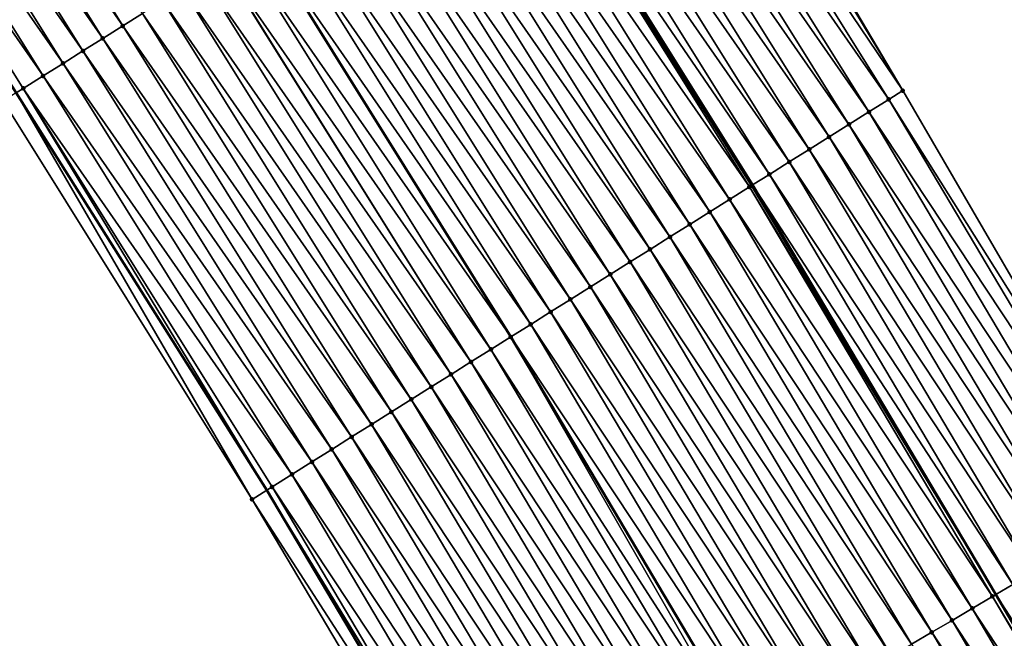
# Model space of a CAD drawing. Header units: feet. Extents: x 2017424 to 2024169, y 808042 to 818730.
# Tile 296 of 329: x 2023281 to 2023323, y 813559 to 813585. Entities that reach past the tile are written whole.
import ezdxf

# ---------------------------------------------------------------- set-up
doc = ezdxf.new("R2010")
doc.units = ezdxf.units.FT
doc.header["$MEASUREMENT"] = 0
for name, color, linetype, lineweight in [('EP_Travel Lane', 172, 'Continuous', 53), ('NB-Road Shots', 141, 'Continuous', 100), ('NB-Road X-Section', 40, 'Continuous', 13), ('STRIPING', 60, 'Continuous', 53)]:
    doc.layers.add(name, color=color, linetype=linetype, lineweight=lineweight)
doc.layers.add('I-77-MM15-17_NB-Surface-BORDER', color=7, linetype='Continuous')
doc.layers.add('I-77-MM15-17_NB-Surface-TIN', color=7, linetype='Continuous')

msp = doc.modelspace()

# ---------------------------------------------------------------- linework, layer by layer
at = {"layer": 'EP_Travel Lane'}
for points in [[(2023259.20021941, 813615.5459817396, 319.3533704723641), (2023269.875283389, 813598.6478898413, 320.0657485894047), (2023280.550324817, 813581.7498336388, 320.7793474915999), (2023291.226341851, 813564.8502331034, 321.4402041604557), (2023301.22960401, 813547.9952725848, 322.0660131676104), (2023311.358064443, 813530.7617289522, 322.7137156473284), (2023321.250270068, 813513.6382498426, 323.3406533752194), (2023331.001068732, 813496.1861197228, 323.9444216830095), (2023340.502576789, 813479.0946002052, 324.4650439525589), (2023349.812466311, 813461.4026989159, 325.0343733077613), (2023359.122251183, 813443.7109964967, 325.6116527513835)], [(2023290.732528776, 813611.7464720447, 321.6536913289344), (2023301.31671046, 813594.7911011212, 322.3541582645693), (2023311.901400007, 813577.8349166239, 323.0269312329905), (2023322.256377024, 813560.4110859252, 323.6479993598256), (2023332.390149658, 813543.1801078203, 324.2805187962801), (2023342.477147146, 813525.7442146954, 324.901280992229), (2023352.24966426, 813508.3046921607, 325.5132087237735), (2023362.104341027, 813490.5665090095, 326.0451979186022), (2023371.449695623, 813472.892696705, 326.5938106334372), (2023380.795184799, 813455.2186298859, 327.1322374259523)]]:
    msp.add_polyline3d(points, dxfattribs=at)
at = {"layer": 'I-77-MM15-17_NB-Surface-BORDER', "color": 3, "linetype": 'Continuous', "lineweight": -3}
for points in [[(2023298.196365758, 813616.4331810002, 322.2056896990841), (2023308.09955046, 813599.0497276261, 322.8443003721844), (2023318.294486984, 813581.8491069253, 323.4955538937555), (2023328.600210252, 813564.1566589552, 324.1168097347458), (2023338.830555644, 813546.9828594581, 324.76081454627), (2023348.586144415, 813529.2282907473, 325.3514673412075), (2023357.967339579, 813511.5658310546, 325.9417088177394), (2023367.475672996, 813493.4189824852, 326.4367011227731), (2023376.349225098, 813475.4955892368, 326.9813346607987), (2023385.594028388, 813457.7634023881, 327.3669662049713)], [(2023349.446842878, 813461.2084334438, 325.0046189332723), (2023340.102377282, 813478.8820201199, 324.4342454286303), (2023329.642542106, 813495.4112024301, 323.8406307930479), (2023319.771523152, 813512.7948319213, 323.2298795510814), (2023309.851672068, 813529.8722810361, 322.6015045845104), (2023300.584354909, 813547.6141696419, 322.0147775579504), (2023290.596474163, 813564.4545886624, 321.390278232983), (2023280.003355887, 813581.4062380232, 320.735426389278), (2023269.411210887, 813598.3563298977, 320.0275459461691), (2023258.818990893, 813615.306541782, 319.3237533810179)]]:
    msp.add_polyline3d(points, dxfattribs=at)
at = {"layer": 'I-77-MM15-17_NB-Surface-TIN', "color": 128, "linetype": 'Continuous', "lineweight": -3}
for points in [[(2023285.084337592, 813584.59744644, 321.1294936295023), (2023274.4922393, 813601.5474635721, 320.4190683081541), (2023273.645415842, 813601.0155845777, 320.3530184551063)], [(2023285.084337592, 813584.59744644, 321.1294936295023), (2023285.93117628, 813585.1293010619, 321.1947136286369), (2023274.4922393, 813601.5474635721, 320.4190683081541)], [(2023284.237513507, 813584.0655684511, 321.0634780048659), (2023273.645415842, 813601.0155845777, 320.3530184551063), (2023272.798572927, 813600.4837367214, 320.2880288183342)], [(2023284.237513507, 813584.0655684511, 321.0634780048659), (2023285.084337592, 813584.59744644, 321.1294936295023), (2023273.645415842, 813601.0155845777, 320.3530184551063)], [(2023283.390695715, 813583.5336803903, 320.997119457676), (2023272.798572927, 813600.4837367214, 320.2880288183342), (2023271.951733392, 813599.951883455, 320.2228549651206)], [(2023283.390695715, 813583.5336803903, 320.997119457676), (2023284.237513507, 813584.0655684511, 321.0634780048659), (2023272.798572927, 813600.4837367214, 320.2880288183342)], [(2023282.543878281, 813583.0017917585, 320.9307414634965), (2023271.951733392, 813599.951883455, 320.2228549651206), (2023271.104858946, 813599.420086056, 320.1595833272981)], [(2023282.543878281, 813583.0017917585, 320.9307414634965), (2023283.390695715, 813583.5336803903, 320.997119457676), (2023271.951733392, 813599.951883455, 320.2228549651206)], [(2023281.696980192, 813582.4700321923, 320.8687579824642), (2023271.104858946, 813599.420086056, 320.1595833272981), (2023270.257967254, 813598.8883162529, 320.0972512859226)], [(2023281.696980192, 813582.4700321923, 320.8687579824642), (2023282.543878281, 813583.0017917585, 320.9307414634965), (2023271.104858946, 813599.420086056, 320.1595833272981)], [(2023280.850143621, 813581.9381741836, 320.8034226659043), (2023270.257967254, 813598.8883162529, 320.0972512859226), (2023280.550324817, 813581.7498336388, 320.7793474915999)], [(2023280.850143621, 813581.9381741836, 320.8034226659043), (2023281.696980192, 813582.4700321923, 320.8687579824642), (2023270.257967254, 813598.8883162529, 320.0972512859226)], [(2023318.294486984, 813581.8491069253, 323.4955538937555), (2023307.950017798, 813598.955863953, 322.834005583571), (2023307.103073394, 813598.4241785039, 322.7745456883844)], [(2023318.294486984, 813581.8491069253, 323.4955538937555), (2023308.09955046, 813599.0497276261, 322.8443003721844), (2023307.950017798, 813598.955863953, 322.834005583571)], [(2023317.6957907, 813581.4731707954, 323.4512412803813), (2023307.103073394, 813598.4241785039, 322.7745456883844), (2023306.256147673, 813597.8924631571, 322.714067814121)], [(2023317.6957907, 813581.4731707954, 323.4512412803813), (2023318.294486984, 813581.8491069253, 323.4955538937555), (2023307.103073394, 813598.4241785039, 322.7745456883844)], [(2023316.848869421, 813580.9414483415, 323.3905215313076), (2023306.256147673, 813597.8924631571, 322.714067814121), (2023305.409291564, 813597.3606364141, 322.6497970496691)], [(2023316.848869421, 813580.9414483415, 323.3905215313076), (2023317.6957907, 813581.4731707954, 323.4512412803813), (2023306.256147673, 813597.8924631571, 322.714067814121)], [(2023316.001981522, 813580.4096724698, 323.3279829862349), (2023305.409291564, 813597.3606364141, 322.6497970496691), (2023304.562324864, 813596.8289866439, 322.5915519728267)], [(2023316.001981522, 813580.4096724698, 323.3279829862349), (2023316.848869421, 813580.9414483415, 323.3905215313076), (2023305.409291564, 813597.3606364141, 322.6497970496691)], [(2023315.15508867, 813579.8779045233, 323.2657142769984), (2023304.562324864, 813596.8289866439, 322.5915519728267), (2023303.715367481, 813596.2973219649, 322.5327992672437)], [(2023315.15508867, 813579.8779045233, 323.2657142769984), (2023316.001981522, 813580.4096724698, 323.3279829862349), (2023304.562324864, 813596.8289866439, 322.5915519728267)], [(2023314.308179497, 813579.3461626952, 323.2043348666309), (2023303.715367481, 813596.2973219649, 322.5327992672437), (2023302.868514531, 813595.7654901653, 322.4683563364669)], [(2023314.308179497, 813579.3461626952, 323.2043348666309), (2023315.15508867, 813579.8779045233, 323.2657142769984), (2023303.715367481, 813596.2973219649, 322.5327992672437)], [(2023313.461251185, 813578.8144514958, 323.1439983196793), (2023302.868514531, 813595.7654901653, 322.4683563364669), (2023302.02157856, 813595.2337912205, 322.4084369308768)], [(2023313.461251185, 813578.8144514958, 323.1439983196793), (2023314.308179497, 813579.3461626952, 323.2043348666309), (2023302.868514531, 813595.7654901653, 322.4683563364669)], [(2023312.614423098, 813578.2825799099, 323.078200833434), (2023302.02157856, 813595.2337912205, 322.4084369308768), (2023301.31671046, 813594.7911011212, 322.3541582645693)], [(2023312.614423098, 813578.2825799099, 323.078200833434), (2023313.461251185, 813578.8144514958, 323.1439983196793), (2023302.02157856, 813595.2337912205, 322.4084369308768)], [(2023311.76751446, 813577.7508372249, 323.0167922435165), (2023301.174739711, 813594.7019368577, 322.3432257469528), (2023300.327931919, 813594.1700327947, 322.2763223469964)], [(2023301.174739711, 813594.7019368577, 322.3432257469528), (2023311.901400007, 813577.8349166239, 323.0269312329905), (2023301.31671046, 813594.7911011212, 322.3541582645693)], [(2023311.849120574, 813577.8020935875, 323.0231721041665), (2023311.901400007, 813577.8349166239, 323.0269312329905), (2023301.174739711, 813594.7019368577, 322.3432257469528)], [(2023311.76751446, 813577.7508372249, 323.0167922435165), (2023311.849120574, 813577.8020935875, 323.0231721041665), (2023301.174739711, 813594.7019368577, 322.3432257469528)], [(2023312.614423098, 813578.2825799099, 323.078200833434), (2023301.31671046, 813594.7911011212, 322.3541582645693), (2023311.901400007, 813577.8349166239, 323.0269312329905)], [(2023310.920745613, 813577.2188708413, 322.9477670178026), (2023300.327931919, 813594.1700327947, 322.2763223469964), (2023299.481057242, 813593.6382357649, 322.2130632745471)], [(2023310.920745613, 813577.2188708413, 322.9477670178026), (2023311.76751446, 813577.7508372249, 323.0167922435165), (2023300.327931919, 813594.1700327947, 322.2763223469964)], [(2023310.073946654, 813576.6869526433, 322.8803824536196), (2023299.481057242, 813593.6382357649, 322.2130632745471), (2023298.634224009, 813593.1063724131, 322.1475460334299)], [(2023310.073946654, 813576.6869526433, 322.8803824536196), (2023310.920745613, 813577.2188708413, 322.9477670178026), (2023299.481057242, 813593.6382357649, 322.2130632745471)], [(2023309.227123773, 813576.155072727, 322.8143013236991), (2023298.634224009, 813593.1063724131, 322.1475460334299), (2023297.7873743, 813592.5745354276, 322.0829265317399)], [(2023309.227123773, 813576.155072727, 322.8143013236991), (2023310.073946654, 813576.6869526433, 322.8803824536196), (2023298.634224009, 813593.1063724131, 322.1475460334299)], [(2023308.380258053, 813575.6232613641, 322.7505543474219), (2023297.7873743, 813592.5745354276, 322.0829265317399), (2023296.940480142, 813592.0427695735, 322.0207289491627)], [(2023308.380258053, 813575.6232613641, 322.7505543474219), (2023309.227123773, 813576.155072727, 322.8143013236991), (2023297.7873743, 813592.5745354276, 322.0829265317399)], [(2023307.5333824, 813575.0914658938, 322.6873484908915), (2023296.940480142, 813592.0427695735, 322.0207289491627), (2023296.093591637, 813591.510994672, 321.9582233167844)], [(2023307.5333824, 813575.0914658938, 322.6873484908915), (2023308.380258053, 813575.6232613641, 322.7505543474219), (2023296.940480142, 813592.0427695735, 322.0207289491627)], [(2023306.686518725, 813574.5596512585, 322.6234900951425), (2023296.093591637, 813591.510994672, 321.9582233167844), (2023295.246706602, 813590.9792142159, 321.8955285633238)], [(2023306.686518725, 813574.5596512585, 322.6234900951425), (2023307.5333824, 813575.0914658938, 322.6873484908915), (2023296.093591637, 813591.510994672, 321.9582233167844)], [(2023305.839604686, 813574.0279172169, 322.5623758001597), (2023295.246706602, 813590.9792142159, 321.8955285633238), (2023294.399851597, 813590.4473857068, 321.8311976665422)], [(2023305.839604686, 813574.0279172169, 322.5623758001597), (2023306.686518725, 813574.5596512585, 322.6234900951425), (2023295.246706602, 813590.9792142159, 321.8955285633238)], [(2023304.992780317, 813573.4960396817, 322.4963757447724), (2023294.399851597, 813590.4473857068, 321.8311976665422), (2023293.553028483, 813589.9155061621, 321.7651290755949)], [(2023304.992780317, 813573.4960396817, 322.4963757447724), (2023305.839604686, 813574.0279172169, 322.5623758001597), (2023294.399851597, 813590.4473857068, 321.8311976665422)], [(2023304.145967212, 813572.9641441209, 322.4297619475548), (2023293.553028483, 813589.9155061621, 321.7651290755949), (2023292.706081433, 813589.3838249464, 321.7058133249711)], [(2023304.145967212, 813572.9641441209, 322.4297619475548), (2023304.992780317, 813573.4960396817, 322.4963757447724), (2023293.553028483, 813589.9155061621, 321.7651290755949)], [(2023303.299113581, 813572.432313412, 322.3653562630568), (2023292.706081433, 813589.3838249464, 321.7058133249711), (2023291.85920263, 813588.8520345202, 321.6427790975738)], [(2023303.299113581, 813572.432313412, 322.3653562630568), (2023304.145967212, 813572.9641441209, 322.4297619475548), (2023292.706081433, 813589.3838249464, 321.7058133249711)], [(2023302.452198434, 813571.9005811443, 322.3043023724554), (2023291.85920263, 813588.8520345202, 321.6427790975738), (2023291.02102575, 813588.3257965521, 321.5825512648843)], [(2023302.452198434, 813571.9005811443, 322.3043023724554), (2023303.299113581, 813572.432313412, 322.3653562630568), (2023291.85920263, 813588.8520345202, 321.6427790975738)], [(2023301.605343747, 813571.3687521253, 322.2399542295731), (2023291.012283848, 813588.3203080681, 321.5819231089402), (2023290.165412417, 813587.7885058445, 321.5184871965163)], [(2023291.012283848, 813588.3203080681, 321.5819231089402), (2023301.614084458, 813571.3742413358, 322.2406183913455), (2023291.02102575, 813588.3257965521, 321.5825512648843)], [(2023301.605343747, 813571.3687521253, 322.2399542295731), (2023301.614084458, 813571.3742413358, 322.2406183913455), (2023291.012283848, 813588.3203080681, 321.5819231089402)], [(2023302.452198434, 813571.9005811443, 322.3043023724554), (2023291.02102575, 813588.3257965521, 321.5825512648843), (2023301.614084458, 813571.3742413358, 322.2406183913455)], [(2023300.758517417, 813570.8368777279, 322.1740610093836), (2023290.165412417, 813587.7885058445, 321.5184871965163), (2023289.318504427, 813587.256762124, 321.4570432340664)], [(2023300.758517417, 813570.8368777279, 322.1740610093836), (2023301.605343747, 813571.3687521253, 322.2399542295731), (2023290.165412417, 813587.7885058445, 321.5184871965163)], [(2023299.911625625, 813570.3051080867, 322.1117345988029), (2023289.303162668, 813587.2471284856, 321.455903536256), (2023288.471694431, 813586.7248615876, 321.3902599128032)], [(2023299.911625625, 813570.3051080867, 322.1117345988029), (2023289.318504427, 813587.256762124, 321.4570432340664), (2023289.303162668, 813587.2471284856, 321.455903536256)], [(2023299.911625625, 813570.3051080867, 322.1117345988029), (2023300.758517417, 813570.8368777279, 322.1740610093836), (2023289.318504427, 813587.256762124, 321.4570432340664)], [(2023299.064799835, 813569.7732328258, 322.0458119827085), (2023288.471694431, 813586.7248615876, 321.3902599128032), (2023287.62487562, 813586.1929751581, 321.3239569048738)], [(2023299.064799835, 813569.7732328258, 322.0458119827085), (2023299.911625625, 813570.3051080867, 322.1117345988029), (2023288.471694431, 813586.7248615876, 321.3902599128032)], [(2023298.217998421, 813569.2413185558, 321.9785611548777), (2023287.62487562, 813586.1929751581, 321.3239569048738), (2023286.777999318, 813585.6611807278, 321.2607863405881)], [(2023298.217998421, 813569.2413185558, 321.9785611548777), (2023299.064799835, 813569.7732328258, 322.0458119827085), (2023287.62487562, 813586.1929751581, 321.3239569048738)], [(2023297.371146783, 813568.709484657, 321.9140468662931), (2023286.777999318, 813585.6611807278, 321.2607863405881), (2023285.93117628, 813585.1293010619, 321.1947136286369)], [(2023297.371146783, 813568.709484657, 321.9140468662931), (2023298.217998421, 813569.2413185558, 321.9785611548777), (2023286.777999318, 813585.6611807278, 321.2607863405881)], [(2023296.52430017, 813568.1776427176, 321.8492587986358), (2023285.93117628, 813585.1293010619, 321.1947136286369), (2023285.084337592, 813584.59744644, 321.1294936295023)], [(2023296.52430017, 813568.1776427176, 321.8492587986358), (2023297.371146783, 813568.709484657, 321.9140468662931), (2023285.93117628, 813585.1293010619, 321.1947136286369)], [(2023295.6774555, 813567.6457976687, 321.7843648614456), (2023285.084337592, 813584.59744644, 321.1294936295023), (2023284.237513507, 813584.0655684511, 321.0634780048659)], [(2023295.6774555, 813567.6457976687, 321.7843648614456), (2023296.52430017, 813568.1776427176, 321.8492587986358), (2023285.084337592, 813584.59744644, 321.1294936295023)], [(2023294.830639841, 813567.1139061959, 321.7178902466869), (2023284.237513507, 813584.0655684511, 321.0634780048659), (2023283.390695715, 813583.5336803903, 320.997119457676)], [(2023294.830639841, 813567.1139061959, 321.7178902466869), (2023295.6774555, 813567.6457976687, 321.7843648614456), (2023284.237513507, 813584.0655684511, 321.0634780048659)], [(2023293.983866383, 813566.5819471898, 321.6491162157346), (2023283.390695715, 813583.5336803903, 320.997119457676), (2023282.543878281, 813583.0017917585, 320.9307414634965)], [(2023293.983866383, 813566.5819471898, 321.6491162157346), (2023294.830639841, 813567.1139061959, 321.7178902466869), (2023283.390695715, 813583.5336803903, 320.997119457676)], [(2023293.137014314, 813566.0501139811, 321.5846254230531), (2023282.543878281, 813583.0017917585, 320.9307414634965), (2023281.696980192, 813582.4700321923, 320.8687579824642)], [(2023293.137014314, 813566.0501139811, 321.5846254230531), (2023293.983866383, 813566.5819471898, 321.6491162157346), (2023282.543878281, 813583.0017917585, 320.9307414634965)], [(2023292.290149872, 813565.5183005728, 321.5208088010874), (2023281.696980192, 813582.4700321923, 320.8687579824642), (2023280.850143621, 813581.9381741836, 320.8034226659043)], [(2023292.290149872, 813565.5183005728, 321.5208088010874), (2023293.137014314, 813566.0501139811, 321.5846254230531), (2023281.696980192, 813582.4700321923, 320.8687579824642)], [(2023290.596474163, 813564.4545886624, 321.390278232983), (2023280.550324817, 813581.7498336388, 320.7793474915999), (2023280.003355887, 813581.4062380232, 320.735426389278)], [(2023280.850143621, 813581.9381741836, 320.8034226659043), (2023280.550324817, 813581.7498336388, 320.7793474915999), (2023291.226341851, 813564.8502331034, 321.4402041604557)], [(2023290.596474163, 813564.4545886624, 321.390278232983), (2023291.226341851, 813564.8502331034, 321.4402041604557), (2023280.550324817, 813581.7498336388, 320.7793474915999)], [(2023291.443277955, 813564.9864991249, 321.4573994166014), (2023280.850143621, 813581.9381741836, 320.8034226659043), (2023291.226341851, 813564.8502331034, 321.4402041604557)], [(2023291.443277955, 813564.9864991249, 321.4573994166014), (2023292.290149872, 813565.5183005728, 321.5208088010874), (2023280.850143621, 813581.9381741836, 320.8034226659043)], [(2023328.600210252, 813564.1566589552, 324.1168097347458), (2023318.294486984, 813581.8491069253, 323.4955538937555), (2023317.6957907, 813581.4731707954, 323.4512412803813)], [(2023328.139347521, 813563.8845924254, 324.0838283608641), (2023317.6957907, 813581.4731707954, 323.4512412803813), (2023316.848869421, 813580.9414483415, 323.3905215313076)], [(2023328.139347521, 813563.8845924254, 324.0838283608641), (2023328.600210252, 813564.1566589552, 324.1168097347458), (2023317.6957907, 813581.4731707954, 323.4512412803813)], [(2023327.278265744, 813563.3761217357, 324.0184372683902), (2023316.848869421, 813580.9414483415, 323.3905215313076), (2023316.001981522, 813580.4096724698, 323.3279829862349)], [(2023327.278265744, 813563.3761217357, 324.0184372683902), (2023328.139347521, 813563.8845924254, 324.0838283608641), (2023316.848869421, 813580.9414483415, 323.3905215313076)], [(2023326.417146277, 813562.8677151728, 323.9553998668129), (2023316.001981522, 813580.4096724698, 323.3279829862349), (2023315.15508867, 813579.8779045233, 323.2657142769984)], [(2023326.417146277, 813562.8677151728, 323.9553998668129), (2023327.278265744, 813563.3761217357, 324.0184372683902), (2023316.001981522, 813580.4096724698, 323.3279829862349)], [(2023325.556053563, 813562.3592630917, 323.890691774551), (2023315.15508867, 813579.8779045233, 323.2657142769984), (2023314.308179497, 813579.3461626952, 323.2043348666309)], [(2023325.556053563, 813562.3592630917, 323.890691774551), (2023326.417146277, 813562.8677151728, 323.9553998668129), (2023315.15508867, 813579.8779045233, 323.2657142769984)], [(2023324.694927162, 813561.8508683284, 323.828087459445), (2023314.308179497, 813579.3461626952, 323.2043348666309), (2023313.461251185, 813578.8144514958, 323.1439983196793)], [(2023324.694927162, 813561.8508683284, 323.828087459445), (2023325.556053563, 813562.3592630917, 323.890691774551), (2023314.308179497, 813579.3461626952, 323.2043348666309)], [(2023323.833858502, 813561.3423753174, 323.7618770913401), (2023313.461251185, 813578.8144514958, 323.1439983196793), (2023312.614423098, 813578.2825799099, 323.078200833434)], [(2023323.833858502, 813561.3423753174, 323.7618770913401), (2023324.694927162, 813561.8508683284, 323.828087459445), (2023313.461251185, 813578.8144514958, 323.1439983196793)], [(2023322.972723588, 813560.8339950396, 323.6998044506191), (2023312.614423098, 813578.2825799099, 323.078200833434), (2023311.901400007, 813577.8349166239, 323.0269312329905)], [(2023322.972723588, 813560.8339950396, 323.6998044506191), (2023323.833858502, 813561.3423753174, 323.7618770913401), (2023312.614423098, 813578.2825799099, 323.078200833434)], [(2023311.849120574, 813577.8020935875, 323.0231721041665), (2023322.256377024, 813560.4110859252, 323.6479993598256), (2023311.901400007, 813577.8349166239, 323.0269312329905)], [(2023322.972723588, 813560.8339950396, 323.6998044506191), (2023311.901400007, 813577.8349166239, 323.0269312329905), (2023322.256377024, 813560.4110859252, 323.6479993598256)], [(2023322.111591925, 813560.3256092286, 323.6375287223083), (2023311.76751446, 813577.7508372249, 323.0167922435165), (2023310.920745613, 813577.2188708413, 322.9477670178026)], [(2023311.76751446, 813577.7508372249, 323.0167922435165), (2023322.256377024, 813560.4110859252, 323.6479993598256), (2023311.849120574, 813577.8020935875, 323.0231721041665)], [(2023322.111591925, 813560.3256092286, 323.6375287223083), (2023322.256377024, 813560.4110859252, 323.6479993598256), (2023311.76751446, 813577.7508372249, 323.0167922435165)], [(2023321.250591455, 813559.817000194, 323.567059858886), (2023310.920745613, 813577.2188708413, 322.9477670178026), (2023310.073946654, 813576.6869526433, 322.8803824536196)], [(2023321.250591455, 813559.817000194, 323.567059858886), (2023322.111591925, 813560.3256092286, 323.6375287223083), (2023310.920745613, 813577.2188708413, 322.9477670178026)], [(2023320.389529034, 813559.3084965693, 323.5004599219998), (2023310.073946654, 813576.6869526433, 322.8803824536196), (2023309.227123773, 813576.155072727, 322.8143013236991)], [(2023320.389529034, 813559.3084965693, 323.5004599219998), (2023321.250591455, 813559.817000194, 323.567059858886), (2023310.073946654, 813576.6869526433, 322.8803824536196)], [(2023319.52844694, 813558.8000264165, 323.4350885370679), (2023309.227123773, 813576.155072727, 322.8143013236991), (2023308.380258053, 813575.6232613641, 322.7505543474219)], [(2023319.52844694, 813558.8000264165, 323.4350885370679), (2023320.389529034, 813559.3084965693, 323.5004599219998), (2023309.227123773, 813576.155072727, 322.8143013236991)], [(2023318.667340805, 813558.2915971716, 323.3712186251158), (2023308.380258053, 813575.6232613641, 322.7505543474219), (2023307.5333824, 813575.0914658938, 322.6873484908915)], [(2023318.667340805, 813558.2915971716, 323.3712186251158), (2023319.52844694, 813558.8000264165, 323.4350885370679), (2023308.380258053, 813575.6232613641, 322.7505543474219)], [(2023317.806177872, 813557.7832645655, 323.3108957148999), (2023307.5333824, 813575.0914658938, 322.6873484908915), (2023306.686518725, 813574.5596512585, 322.6234900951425)], [(2023317.806177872, 813557.7832645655, 323.3108957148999), (2023318.667340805, 813558.2915971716, 323.3712186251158), (2023307.5333824, 813575.0914658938, 322.6873484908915)], [(2023316.945024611, 813557.2749155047, 323.2499688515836), (2023306.686518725, 813574.5596512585, 322.6234900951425), (2023305.839604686, 813574.0279172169, 322.5623758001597)], [(2023316.945024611, 813557.2749155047, 323.2499688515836), (2023317.806177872, 813557.7832645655, 323.3108957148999), (2023306.686518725, 813574.5596512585, 322.6234900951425)], [(2023316.083978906, 813556.7663834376, 323.182324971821), (2023305.839604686, 813574.0279172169, 322.5623758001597), (2023304.992780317, 813573.4960396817, 322.4963757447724)], [(2023316.083978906, 813556.7663834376, 323.182324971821), (2023316.945024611, 813557.2749155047, 323.2499688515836), (2023305.839604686, 813574.0279172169, 322.5623758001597)], [(2023315.222881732, 813556.2579389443, 323.1178953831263), (2023304.992780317, 813573.4960396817, 322.4963757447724), (2023304.145967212, 813572.9641441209, 322.4297619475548)], [(2023315.222881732, 813556.2579389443, 323.1178953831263), (2023316.083978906, 813556.7663834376, 323.182324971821), (2023304.992780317, 813573.4960396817, 322.4963757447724)], [(2023314.361850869, 813555.7493816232, 323.0493245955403), (2023304.145967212, 813572.9641441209, 322.4297619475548), (2023303.299113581, 813572.432313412, 322.3653562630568)], [(2023314.361850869, 813555.7493816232, 323.0493245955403), (2023315.222881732, 813556.2579389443, 323.1178953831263), (2023304.145967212, 813572.9641441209, 322.4297619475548)], [(2023313.500773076, 813555.2409041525, 322.9836846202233), (2023303.299113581, 813572.432313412, 322.3653562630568), (2023302.452198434, 813571.9005811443, 322.3043023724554)], [(2023313.500773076, 813555.2409041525, 322.9836846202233), (2023314.361850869, 813555.7493816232, 323.0493245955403), (2023303.299113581, 813572.432313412, 322.3653562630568)], [(2023312.639591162, 813554.7326038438, 322.9245471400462), (2023302.452198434, 813571.9005811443, 322.3043023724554), (2023301.614084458, 813571.3742413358, 322.2406183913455)], [(2023312.639591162, 813554.7326038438, 322.9245471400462), (2023313.500773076, 813555.2409041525, 322.9836846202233), (2023302.452198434, 813571.9005811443, 322.3043023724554)], [(2023311.541388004, 813554.0844507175, 322.8503768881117), (2023301.605343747, 813571.3687521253, 322.2399542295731), (2023300.758517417, 813570.8368777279, 322.1740610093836)], [(2023301.605343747, 813571.3687521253, 322.2399542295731), (2023311.787105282, 813554.2295006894, 322.867764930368), (2023301.614084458, 813571.3742413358, 322.2406183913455)], [(2023311.77838084, 813554.2243518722, 322.8671838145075), (2023311.787105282, 813554.2295006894, 322.867764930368), (2023301.605343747, 813571.3687521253, 322.2399542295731)], [(2023311.541388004, 813554.0844507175, 322.8503768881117), (2023311.77838084, 813554.2243518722, 322.8671838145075), (2023301.605343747, 813571.3687521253, 322.2399542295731)], [(2023312.639591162, 813554.7326038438, 322.9245471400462), (2023301.614084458, 813571.3742413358, 322.2406183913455), (2023311.787105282, 813554.2295006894, 322.867764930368)], [(2023310.917306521, 813553.7158684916, 322.8013269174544), (2023300.758517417, 813570.8368777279, 322.1740610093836), (2023299.911625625, 813570.3051080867, 322.1117345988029)], [(2023310.917306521, 813553.7158684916, 322.8013269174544), (2023311.541388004, 813554.0844507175, 322.8503768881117), (2023300.758517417, 813570.8368777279, 322.1740610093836)], [(2023310.056271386, 813553.2073184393, 322.7330229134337), (2023299.911625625, 813570.3051080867, 322.1117345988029), (2023299.064799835, 813569.7732328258, 322.0458119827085)], [(2023310.056271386, 813553.2073184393, 322.7330229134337), (2023310.917306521, 813553.7158684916, 322.8013269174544), (2023299.911625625, 813570.3051080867, 322.1117345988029)], [(2023309.195200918, 813552.6988285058, 322.6669255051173), (2023299.064799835, 813569.7732328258, 322.0458119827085), (2023298.217998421, 813569.2413185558, 321.9785611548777)], [(2023309.195200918, 813552.6988285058, 322.6669255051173), (2023310.056271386, 813553.2073184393, 322.7330229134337), (2023299.064799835, 813569.7732328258, 322.0458119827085)], [(2023308.334124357, 813552.190348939, 322.6012085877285), (2023298.217998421, 813569.2413185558, 321.9785611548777), (2023297.371146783, 813568.709484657, 321.9140468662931)], [(2023308.334124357, 813552.190348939, 322.6012085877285), (2023309.195200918, 813552.6988285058, 322.6669255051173), (2023298.217998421, 813569.2413185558, 321.9785611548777)], [(2023307.473012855, 813551.6819288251, 322.5376738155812), (2023297.371146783, 813568.709484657, 321.9140468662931), (2023296.52430017, 813568.1776427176, 321.8492587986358)], [(2023307.473012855, 813551.6819288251, 322.5376738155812), (2023308.334124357, 813552.190348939, 322.6012085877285), (2023297.371146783, 813568.709484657, 321.9140468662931)], [(2023306.611940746, 813551.1734416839, 322.4716788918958), (2023296.52430017, 813568.1776427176, 321.8492587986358), (2023295.6774555, 813567.6457976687, 321.7843648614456)], [(2023306.611940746, 813551.1734416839, 322.4716788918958), (2023307.473012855, 813551.6819288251, 322.5376738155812), (2023296.52430017, 813568.1776427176, 321.8492587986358)], [(2023305.750803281, 813550.6650657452, 322.409765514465), (2023295.6774555, 813567.6457976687, 321.7843648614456), (2023294.830639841, 813567.1139061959, 321.7178902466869)], [(2023305.750803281, 813550.6650657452, 322.409765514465), (2023306.611940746, 813551.1734416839, 322.4716788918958), (2023295.6774555, 813567.6457976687, 321.7843648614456)], [(2023304.889744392, 813550.1565561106, 322.3429449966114), (2023294.830639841, 813567.1139061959, 321.7178902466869), (2023293.983866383, 813566.5819471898, 321.6491162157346)], [(2023304.889744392, 813550.1565561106, 322.3429449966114), (2023305.750803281, 813550.6650657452, 322.409765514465), (2023294.830639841, 813567.1139061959, 321.7178902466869)], [(2023304.028729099, 813549.6479722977, 322.2734018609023), (2023293.983866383, 813566.5819471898, 321.6491162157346), (2023293.137014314, 813566.0501139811, 321.5846254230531)], [(2023304.028729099, 813549.6479722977, 322.2734018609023), (2023304.889744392, 813550.1565561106, 322.3429449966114), (2023293.983866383, 813566.5819471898, 321.6491162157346)], [(2023303.16768415, 813549.139438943, 322.2057107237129), (2023293.137014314, 813566.0501139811, 321.5846254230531), (2023292.290149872, 813565.5183005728, 321.5208088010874)], [(2023303.16768415, 813549.139438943, 322.2057107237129), (2023304.028729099, 813549.6479722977, 322.2734018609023), (2023293.137014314, 813566.0501139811, 321.5846254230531)], [(2023302.306605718, 813548.6309625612, 322.1401107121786), (2023292.290149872, 813565.5183005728, 321.5208088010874), (2023291.443277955, 813564.9864991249, 321.4573994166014)], [(2023302.306605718, 813548.6309625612, 322.1401107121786), (2023303.16768415, 813549.139438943, 322.2057107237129), (2023292.290149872, 813565.5183005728, 321.5208088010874)], [(2023290.596474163, 813564.4545886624, 321.390278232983), (2023301.22960401, 813547.9952725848, 322.0660131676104), (2023291.226341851, 813564.8502331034, 321.4402041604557)], [(2023301.44538899, 813548.1227214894, 322.0831474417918), (2023291.443277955, 813564.9864991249, 321.4573994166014), (2023291.226341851, 813564.8502331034, 321.4402041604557)], [(2023301.44538899, 813548.1227214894, 322.0831474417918), (2023291.226341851, 813564.8502331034, 321.4402041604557), (2023301.22960401, 813547.9952725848, 322.0660131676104)], [(2023301.44538899, 813548.1227214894, 322.0831474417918), (2023302.306605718, 813548.6309625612, 322.1401107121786), (2023291.443277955, 813564.9864991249, 321.4573994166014)], [(2023300.584354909, 813547.6141696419, 322.0147775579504), (2023301.22960401, 813547.9952725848, 322.0660131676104), (2023290.596474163, 813564.4545886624, 321.390278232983)], [(2023333.10135832, 813543.6001759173, 324.3371968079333), (2023322.972723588, 813560.8339950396, 323.6998044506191), (2023322.256377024, 813560.4110859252, 323.6479993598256)], [(2023332.240328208, 813543.091617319, 324.2685791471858), (2023322.111591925, 813560.3256092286, 323.6375287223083), (2023321.250591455, 813559.817000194, 323.567059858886)], [(2023322.111591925, 813560.3256092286, 323.6375287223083), (2023332.390149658, 813543.1801078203, 324.2805187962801), (2023322.256377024, 813560.4110859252, 323.6479993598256)], [(2023332.240328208, 813543.091617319, 324.2685791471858), (2023332.390149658, 813543.1801078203, 324.2805187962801), (2023322.111591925, 813560.3256092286, 323.6375287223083)], [(2023333.10135832, 813543.6001759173, 324.3371968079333), (2023322.256377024, 813560.4110859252, 323.6479993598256), (2023332.390149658, 813543.1801078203, 324.2805187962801)], [(2023331.379243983, 813542.5831507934, 324.2033408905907), (2023321.250591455, 813559.817000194, 323.567059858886), (2023320.389529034, 813559.3084965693, 323.5004599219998)], [(2023331.379243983, 813542.5831507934, 324.2033408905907), (2023332.240328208, 813543.091617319, 324.2685791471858), (2023321.250591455, 813559.817000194, 323.567059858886)], [(2023330.518168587, 813542.0746692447, 324.1375512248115), (2023320.389529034, 813559.3084965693, 323.5004599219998), (2023319.52844694, 813558.8000264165, 323.4350885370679)], [(2023330.518168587, 813542.0746692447, 324.1375512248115), (2023331.379243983, 813542.5831507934, 324.2033408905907), (2023320.389529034, 813559.3084965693, 323.5004599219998)], [(2023329.657088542, 813541.5661956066, 324.0720519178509), (2023319.52844694, 813558.8000264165, 323.4350885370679), (2023318.667340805, 813558.2915971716, 323.3712186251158)], [(2023329.657088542, 813541.5661956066, 324.0720519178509), (2023330.518168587, 813542.0746692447, 324.1375512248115), (2023319.52844694, 813558.8000264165, 323.4350885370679)]]:
    msp.add_3dface(points, dxfattribs=at)
at = {"layer": 'NB-Road Shots', "lineweight": 100}
for p in [(2023285.084337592, 813584.59744644, 321.1294936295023), (2023284.237513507, 813584.0655684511, 321.0634780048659), (2023283.390695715, 813583.5336803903, 320.997119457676), (2023282.543878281, 813583.0017917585, 320.9307414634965), (2023281.696980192, 813582.4700321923, 320.8687579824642), (2023280.850143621, 813581.9381741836, 320.8034226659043), (2023318.294486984, 813581.8491069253, 323.4955538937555), (2023317.6957907, 813581.4731707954, 323.4512412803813), (2023316.848869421, 813580.9414483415, 323.3905215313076), (2023316.001981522, 813580.4096724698, 323.3279829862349), (2023315.15508867, 813579.8779045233, 323.2657142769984), (2023314.308179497, 813579.3461626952, 323.2043348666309), (2023313.461251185, 813578.8144514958, 323.1439983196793), (2023312.614423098, 813578.2825799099, 323.078200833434), (2023311.76751446, 813577.7508372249, 323.0167922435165), (2023311.849120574, 813577.8020935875, 323.0231721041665), (2023310.920745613, 813577.2188708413, 322.9477670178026), (2023310.073946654, 813576.6869526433, 322.8803824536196), (2023309.227123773, 813576.155072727, 322.8143013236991), (2023308.380258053, 813575.6232613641, 322.7505543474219), (2023307.5333824, 813575.0914658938, 322.6873484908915), (2023306.686518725, 813574.5596512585, 322.6234900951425), (2023305.839604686, 813574.0279172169, 322.5623758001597), (2023304.992780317, 813573.4960396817, 322.4963757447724), (2023304.145967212, 813572.9641441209, 322.4297619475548), (2023303.299113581, 813572.432313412, 322.3653562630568), (2023302.452198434, 813571.9005811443, 322.3043023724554), (2023301.605343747, 813571.3687521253, 322.2399542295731), (2023300.758517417, 813570.8368777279, 322.1740610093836), (2023299.911625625, 813570.3051080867, 322.1117345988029), (2023299.064799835, 813569.7732328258, 322.0458119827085), (2023298.217998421, 813569.2413185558, 321.9785611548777), (2023297.371146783, 813568.709484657, 321.9140468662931), (2023296.52430017, 813568.1776427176, 321.8492587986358), (2023295.6774555, 813567.6457976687, 321.7843648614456), (2023294.830639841, 813567.1139061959, 321.7178902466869), (2023293.983866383, 813566.5819471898, 321.6491162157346), (2023293.137014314, 813566.0501139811, 321.5846254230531), (2023292.290149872, 813565.5183005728, 321.5208088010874), (2023291.443277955, 813564.9864991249, 321.4573994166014), (2023290.596474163, 813564.4545886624, 321.390278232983), (2023322.111591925, 813560.3256092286, 323.6375287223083), (2023321.250591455, 813559.817000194, 323.567059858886), (2023320.389529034, 813559.3084965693, 323.5004599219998), (2023319.52844694, 813558.8000264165, 323.4350885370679)]:
    msp.add_point(p, dxfattribs=at)
at = {"layer": 'NB-Road X-Section', "extrusion": (0.5296216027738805, -0.8475275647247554, 0.03461191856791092), "elevation": 382051.2315718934, "flags": 128}
msp.add_lwpolyline([(2146995.43849046, -12908.41617654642), (2146995.261939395, -12908.42647750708), (2146994.261939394, -12908.48597305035), (2146993.261939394, -12908.54648718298), (2146992.261939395, -12908.61079647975), (2146991.261939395, -12908.66907647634), (2146990.261939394, -12908.727864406), (2146989.261939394, -12908.79234597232), (2146988.261939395, -12908.85230130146), (2146987.261939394, -12908.91755158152), (2146986.261939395, -12908.98449509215), (2146985.261939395, -12909.0477920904), (2146984.261939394, -12909.11334861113), (2146983.261939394, -12909.17800685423), (2146982.261939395, -12909.2402417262), (2146981.261939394, -12909.30278483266), (2146980.261939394, -12909.36551717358), (2146979.261939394, -12909.42988663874), (2146978.261939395, -12909.49599483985), (2146977.261939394, -12909.55534615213), (2146976.261939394, -12909.61841817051), (2146975.261939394, -12909.67931064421), (2146974.261939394, -12909.74278458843), (2146973.261939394, -12909.80426538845), (2146973.243823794, -12909.80540576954), (2146972.261939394, -12909.8710887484), (2146971.261939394, -12909.93743150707), (2146970.261939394, -12910.00063994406), (2146969.261939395, -12910.06675226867), (2146968.261939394, -12910.13201136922), (2146967.261939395, -12910.19806657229), (2146966.261939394, -12910.26446490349), (2146965.261939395, -12910.33088269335), (2146964.261939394, -12910.39290333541), (2146963.261939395, -12910.45827782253), (2146962.261939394, -12910.52631486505)], dxfattribs=at)
at = {"layer": 'NB-Road X-Section', "extrusion": (0.529621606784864, -0.8475275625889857, 0.03461190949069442), "elevation": 382071.241422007, "flags": 128}
msp.add_lwpolyline([(2146994.967144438, -12908.45405282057), (2146994.260205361, -12908.49839200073), (2146993.260205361, -12908.55914815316), (2146992.260205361, -12908.62172419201), (2146991.260205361, -12908.68403023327), (2146990.260205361, -12908.74544644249), (2146989.260205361, -12908.80581916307), (2146988.260205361, -12908.87165609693), (2146987.356573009, -12908.92671781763), (2146987.260205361, -12908.93310150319), (2146986.260205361, -12909.00216811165), (2146985.260205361, -12909.06959307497), (2146984.260205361, -12909.13571382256), (2146983.260205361, -12909.19949901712), (2146982.260205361, -12909.26274276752), (2146981.260205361, -12909.32663944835), (2146980.260205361, -12909.38779038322), (2146979.260205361, -12909.45383000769), (2146978.260205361, -12909.52048374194), (2146977.260205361, -12909.58492803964), (2146976.260205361, -12909.64601853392), (2146975.260205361, -12909.7104052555), (2146974.260205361, -12909.77633798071), (2146973.260205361, -12909.8387017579), (2146972.260205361, -12909.90466389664), (2146971.260205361, -12909.97195504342), (2146970.260205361, -12910.03650801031), (2146969.260205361, -12910.10133492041), (2146968.260205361, -12910.16626776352), (2146967.260205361, -12910.23278223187), (2146966.260205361, -12910.30159749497), (2146965.260205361, -12910.36612695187), (2146964.260205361, -12910.42998183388), (2146963.260205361, -12910.49342923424), (2146962.260205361, -12910.56059065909)], dxfattribs=at)
at = {"layer": 'NB-Road X-Section', "extrusion": (0.5064362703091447, -0.8616986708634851, 0.03158646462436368), "elevation": 323650.0751492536, "flags": 128}
msp.add_lwpolyline([(2156594.053211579, -9903.78660000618), (2156593.518035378, -9903.819597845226), (2156592.518035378, -9903.885021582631), (2156591.518035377, -9903.948090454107), (2156590.518035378, -9904.012830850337), (2156589.518035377, -9904.075466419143), (2156588.518035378, -9904.141709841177), (2156587.518035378, -9904.203813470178), (2156586.518035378, -9904.26612028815), (2156585.518035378, -9904.33662433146), (2156584.518035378, -9904.40325751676), (2156583.518035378, -9904.468661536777), (2156582.518035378, -9904.532563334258), (2156581.518035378, -9904.592916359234), (2156580.518035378, -9904.653873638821), (2156579.518035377, -9904.72155128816), (2156578.518035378, -9904.786013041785), (2156577.518035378, -9904.854618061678), (2156576.518035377, -9904.920290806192), (2156575.518035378, -9904.97945780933), (2156574.518035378, -9905.036849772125), (2156574.242830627, -9905.053665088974), (2156573.518035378, -9905.10273954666), (2156572.518035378, -9905.1710776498), (2156571.518035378, -9905.237208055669), (2156570.518035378, -9905.30295778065), (2156569.518035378, -9905.366524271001), (2156568.518035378, -9905.432552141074), (2156567.518035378, -9905.494496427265), (2156566.518035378, -9905.561350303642), (2156565.518035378, -9905.630928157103), (2156564.518035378, -9905.69865308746), (2156563.518035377, -9905.764285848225), (2156562.518035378, -9905.821277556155), (2156561.518035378, -9905.88968157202)], dxfattribs=at)
at = {"layer": 'STRIPING'}
msp.add_polyline3d([(2023269.836689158, 813622.2260572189, 320.1693869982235), (2023280.428916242, 813605.2758328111, 320.8727659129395), (2023291.02102575, 813588.3257965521, 321.5825512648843), (2023301.614084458, 813571.3742413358, 322.2406183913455), (2023311.787105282, 813554.2295006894, 322.867764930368), (2023321.915840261, 813536.9954899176, 323.498321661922), (2023331.941441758, 813519.7356019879, 324.1277941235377), (2023341.812428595, 813502.3519878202, 324.7395407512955), (2023351.592438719, 813484.9839855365, 325.2751428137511), (2023360.936893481, 813467.3103590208, 325.8444488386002), (2023370.28141064, 813449.6366144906, 326.4090313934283)], dxfattribs=at)

doc.saveas('drawing.dxf')
